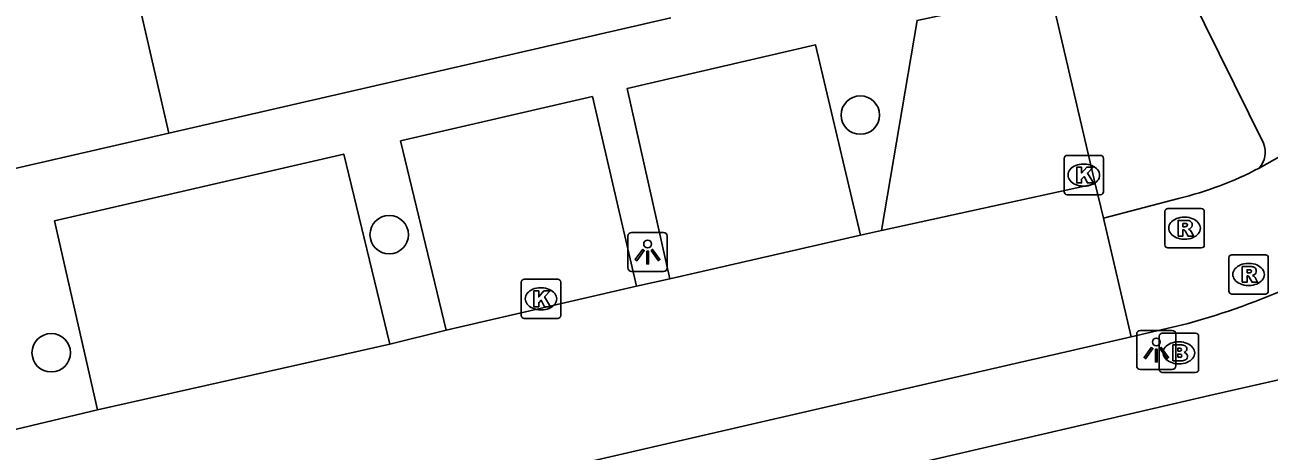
# Model space of a CAD drawing. Extents: x 156414 to 157775, y 382335 to 383765.
# Drawn here: x 156953.62 to 156985.24, y 382858.88 to 382869.72 of the extents above; entities that cross this region are included whole.
import ezdxf

# ---------------------------------------------------------------- set-up
doc = ezdxf.new("R2010")
doc.units = 0
for name, color, linetype in [('IMGEO_Boom', 7, 'Continuous'), ('IMGEO_Brandkraan', 7, 'Continuous'), ('IMGEO_Fietspad_gesloten', 7, 'Continuous'), ('IMGEO_Kolk', 7, 'Continuous'), ('IMGEO_Lichtpunt', 7, 'Continuous'), ('IMGEO_Pand', 7, 'Continuous'), ('IMGEO_Rijbaan_lokaal_gesloten', 7, 'Continuous'), ('IMGEO_Rijbaan_lokaal_open', 7, 'Continuous'), ('IMGEO_Rioolput', 7, 'Continuous'), ('IMGEO_Voetpad_open', 7, 'Continuous')]:
    doc.layers.add(name, color=color, linetype=linetype)

msp = doc.modelspace()

# ---------------------------------------------------------------- linework, layer by layer
at = {"layer": 'IMGEO_Boom'}
for centre in [(156974.848, 382867.426), (156962.875, 382864.384), (156954.286, 382861.381)]:
    msp.add_circle(centre, 0.489, dxfattribs=at)
at = {"layer": 'IMGEO_Brandkraan'}
for p, q in [((156982.518, 382861.879), (156983.37, 382861.879)), ((156982.443, 382860.953), (156982.443, 382861.805)), ((156982.931, 382861.659), (156982.956, 382861.659)), ((156983.444, 382861.805), (156983.444, 382860.953)), ((156982.954, 382861.099), (156982.929, 382861.099)), ((156983.37, 382860.879), (156982.518, 382860.879))]:
    msp.add_line(p, q, dxfattribs=at)
for points in [[(156982.518, 382861.879), (156983.37, 382861.879)], [(156982.443, 382860.953), (156982.443, 382861.805)], [(156982.791, 382861.579), (156982.791, 382861.179), (156983.004, 382861.179)], [(156983.022, 382861.579), (156982.791, 382861.579)], [(156983.444, 382861.805), (156983.444, 382860.953)], [(156982.97, 382861.498), (156982.916, 382861.498), (156982.916, 382861.422)], [(156982.916, 382861.422), (156982.969, 382861.422)], [(156982.978, 382861.346), (156982.916, 382861.346), (156982.916, 382861.265)], [(156982.916, 382861.265), (156982.978, 382861.265)], [(156983.37, 382860.879), (156982.518, 382860.879)]]:
    msp.add_lwpolyline(points, dxfattribs=at)
for centre, radius, start, end in [((156982.52, 382861.803), 0.0765, 91.552, 178.448), ((156982.52, 382861.803), 0.0765, 91.552, 178.448), ((156983.368, 382861.803), 0.0765, 1.552, 88.448), ((156983.368, 382861.803), 0.0765, 1.552, 88.448), ((156983.026, 382861.434), 0.145, 59.4692, 91.5367), ((156983.051, 382861.481), 0.0922, 285.5137, 58.1501), ((156982.971, 382861.46), 0.0379, 267.8285, 90.9355), ((156982.979, 382861.305), 0.0404, 269.8759, 90.5077), ((156983.056, 382861.289), 0.105, 301.3115, 78.989), ((156982.52, 382860.955), 0.0765, 181.552, 268.448), ((156982.52, 382860.955), 0.0765, 181.552, 268.448), ((156983.01, 382861.43), 0.251, 268.6676, 293.5347), ((156983.368, 382860.955), 0.0765, 271.552, 358.448), ((156983.368, 382860.955), 0.0765, 271.552, 358.448)]:
    msp.add_arc(centre, radius, start, end, dxfattribs=at)
for centre, major_axis, ratio, start_param, end_param in [((156982.93, 382861.379), (-0.387, 0.002), 0.722429, 4.712389, 7.853982), ((156982.955, 382861.379), (-0.39, 0.002), 0.717154, 1.570796, 4.712389)]:
    msp.add_ellipse(centre, major_axis=major_axis, ratio=ratio, start_param=start_param, end_param=end_param, dxfattribs=at)
at = {"layer": 'IMGEO_Fietspad_gesloten'}
for points in [[(156988.355, 382867.983), (156984.981, 382866.076)], [(156982.937, 382865.307), (156981.027, 382864.803)], [(156981.73, 382861.789), (156983.176, 382862.124)]]:
    msp.add_lwpolyline(points, dxfattribs=at)
for centre, radius, start, end in [((156980.879, 382873.879), 8.816, 283.5026, 297.7323), ((156977.729, 382881.539), 20.165, 285.6722, 293.8551)]:
    msp.add_arc(centre, radius, start, end, dxfattribs=at)
at = {"layer": 'IMGEO_Kolk'}
for p, q in [((156980.027, 382865.474), (156980.027, 382866.326)), ((156980.102, 382866.4), (156980.954, 382866.4)), ((156981.028, 382866.326), (156981.028, 382865.474)), ((156980.515, 382866.18), (156980.54, 382866.18)), ((156980.954, 382865.4), (156980.102, 382865.4)), ((156980.538, 382865.62), (156980.513, 382865.62)), ((156966.232, 382862.327), (156966.232, 382863.179)), ((156966.307, 382863.253), (156967.159, 382863.253)), ((156967.233, 382863.179), (156967.233, 382862.327)), ((156966.72, 382863.033), (156966.745, 382863.033)), ((156967.159, 382862.253), (156966.307, 382862.253)), ((156966.743, 382862.473), (156966.718, 382862.473))]:
    msp.add_line(p, q, dxfattribs=at)
for points in [[(156980.027, 382865.474), (156980.027, 382866.326)], [(156980.102, 382866.4), (156980.954, 382866.4)], [(156981.028, 382866.326), (156981.028, 382865.474)], [(156980.348, 382866.1), (156980.471, 382866.1), (156980.471, 382865.949), (156980.601, 382866.1), (156980.765, 382866.1), (156980.619, 382865.949), (156980.772, 382865.7), (156980.62, 382865.7), (156980.535, 382865.864), (156980.471, 382865.797), (156980.471, 382865.7), (156980.348, 382865.7), (156980.348, 382866.1)], [(156980.954, 382865.4), (156980.102, 382865.4)], [(156966.232, 382862.327), (156966.232, 382863.179)], [(156966.307, 382863.253), (156967.159, 382863.253)], [(156967.233, 382863.179), (156967.233, 382862.327)], [(156966.553, 382862.953), (156966.676, 382862.953), (156966.676, 382862.802), (156966.806, 382862.953), (156966.97, 382862.953), (156966.824, 382862.802), (156966.977, 382862.553), (156966.825, 382862.553), (156966.74, 382862.717), (156966.676, 382862.65), (156966.676, 382862.553), (156966.553, 382862.553), (156966.553, 382862.953)], [(156967.159, 382862.253), (156966.307, 382862.253)]]:
    msp.add_lwpolyline(points, dxfattribs=at)
for centre, start, end in [((156980.104, 382866.324), 91.552, 178.448), ((156980.104, 382866.324), 91.552, 178.448), ((156980.952, 382866.324), 1.552, 88.448), ((156980.952, 382866.324), 1.552, 88.448), ((156980.104, 382865.476), 181.552, 268.448), ((156980.104, 382865.476), 181.552, 268.448), ((156980.952, 382865.476), 271.552, 358.448), ((156980.952, 382865.476), 271.552, 358.448), ((156966.309, 382863.177), 91.552, 178.448), ((156966.309, 382863.177), 91.552, 178.448), ((156967.157, 382863.177), 1.552, 88.448), ((156967.157, 382863.177), 1.552, 88.448), ((156966.309, 382862.329), 181.552, 268.448), ((156966.309, 382862.329), 181.552, 268.448), ((156967.157, 382862.329), 271.552, 358.448), ((156967.157, 382862.329), 271.552, 358.448)]:
    msp.add_arc(centre, 0.0765, start, end, dxfattribs=at)
for centre, major_axis, ratio, start_param, end_param in [((156980.514, 382865.9), (-0.387, 0.002), 0.722429, 4.712389, 7.853982), ((156980.539, 382865.9), (-0.39, 0.002), 0.717154, 1.570796, 4.712389), ((156966.719, 382862.753), (-0.387, 0.002), 0.722429, 4.712389, 7.853982), ((156966.744, 382862.753), (-0.39, 0.002), 0.717154, 1.570796, 4.712389)]:
    msp.add_ellipse(centre, major_axis=major_axis, ratio=ratio, start_param=start_param, end_param=end_param, dxfattribs=at)
at = {"layer": 'IMGEO_Lichtpunt'}
for p, q in [((156969.845, 382864.443), (156969.037, 382864.443)), ((156969.845, 382864.443), (156969.037, 382864.443)), ((156968.943, 382864.348), (156968.943, 382863.541)), ((156968.943, 382864.348), (156968.943, 382863.541)), ((156969.939, 382863.541), (156969.939, 382864.348)), ((156969.939, 382863.541), (156969.939, 382864.348)), ((156969.037, 382863.447), (156969.845, 382863.447)), ((156969.037, 382863.447), (156969.845, 382863.447)), ((156981.872, 382861.856), (156981.872, 382861.049)), ((156981.872, 382861.856), (156981.872, 382861.049)), ((156982.774, 382861.951), (156981.966, 382861.951)), ((156982.774, 382861.951), (156981.966, 382861.951)), ((156982.868, 382861.049), (156982.868, 382861.856)), ((156982.868, 382861.049), (156982.868, 382861.856)), ((156981.966, 382860.955), (156982.774, 382860.955)), ((156981.966, 382860.955), (156982.774, 382860.955))]:
    msp.add_line(p, q, dxfattribs=at)
for points in [[(156969.317, 382864.012), (156969.356, 382863.984), (156969.168, 382863.722), (156969.13, 382863.749), (156969.317, 382864.012)], [(156969.419, 382863.964), (156969.466, 382863.964), (156969.466, 382863.642), (156969.419, 382863.642), (156969.419, 382863.964)], [(156969.529, 382863.984), (156969.567, 382864.011), (156969.754, 382863.749), (156969.715, 382863.721), (156969.529, 382863.984)], [(156982.246, 382861.52), (156982.285, 382861.492), (156982.097, 382861.23), (156982.059, 382861.257), (156982.246, 382861.52)], [(156982.348, 382861.472), (156982.395, 382861.472), (156982.395, 382861.15), (156982.348, 382861.15), (156982.348, 382861.472)], [(156982.458, 382861.492), (156982.496, 382861.519), (156982.683, 382861.257), (156982.644, 382861.229), (156982.458, 382861.492)]]:
    msp.add_lwpolyline(points, dxfattribs=at)
for centre in [(156969.442, 382864.146), (156982.371, 382861.654)]:
    msp.add_circle(centre, 0.0994, dxfattribs=at)
for centre, start, end in [((156969.037, 382864.348), 90, 180), ((156969.037, 382864.348), 90, 180), ((156969.845, 382864.348), 0, 90), ((156969.845, 382864.348), 0, 90), ((156969.037, 382863.541), 180, 270), ((156969.037, 382863.541), 180, 270), ((156969.845, 382863.541), 270, 0), ((156969.845, 382863.541), 270, 360), ((156981.966, 382861.856), 90, 180), ((156981.966, 382861.856), 90, 180), ((156982.774, 382861.856), 0, 90), ((156982.774, 382861.856), 0, 90), ((156981.966, 382861.049), 180, 270), ((156981.966, 382861.049), 180, 270), ((156982.774, 382861.049), 270, 0), ((156982.774, 382861.049), 270, 360)]:
    msp.add_arc(centre, 0.0946, start, end, dxfattribs=at)
at = {"layer": 'IMGEO_Pand'}
for points in [[(156957.277, 382866.967), (156956.23, 382871.503)], [(156970.034, 382869.896), (156957.277, 382866.967)], [(156957.277, 382866.967), (156944.325, 382863.994)]]:
    msp.add_lwpolyline(points, dxfattribs=at)
at = {"layer": 'IMGEO_Rijbaan_lokaal_gesloten'}
for points in [[(156980.818, 382865.678), (156977.945, 382865.05), (156975.39, 382864.491)], [(156981.027, 382864.803), (156980.818, 382865.678)], [(156981.027, 382864.803), (156981.73, 382861.789)], [(156974.849, 382864.375), (156970.005, 382863.263)], [(156975.39, 382864.491), (156974.849, 382864.375)], [(156970.005, 382863.263), (156969.156, 382863.074)], [(156969.156, 382863.074), (156964.325, 382861.958)], [(156964.325, 382861.958), (156962.895, 382861.604)], [(156981.73, 382861.789), (156980.19, 382861.433), (156978.786, 382861.108), (156976.761, 382860.639), (156945.223, 382853.37)], [(156962.895, 382861.604), (156955.466, 382859.93)], [(156955.466, 382859.93), (156952.831, 382859.304)]]:
    msp.add_lwpolyline(points, dxfattribs=at)
at = {"layer": 'IMGEO_Rijbaan_lokaal_open'}
for points in [[(156975.39, 382864.491), (156976.289, 382869.832), (156979.685, 382870.558)], [(156979.685, 382870.558), (156980.818, 382865.678)]]:
    msp.add_lwpolyline(points, dxfattribs=at)
at = {"layer": 'IMGEO_Rioolput'}
for p, q in [((156982.662, 382865.049), (156983.514, 382865.049)), ((156982.587, 382864.123), (156982.587, 382864.975)), ((156983.075, 382864.829), (156983.1, 382864.829)), ((156983.588, 382864.975), (156983.588, 382864.123)), ((156983.098, 382864.269), (156983.073, 382864.269)), ((156983.514, 382864.049), (156982.662, 382864.049)), ((156984.215, 382862.947), (156984.215, 382863.799)), ((156984.29, 382863.873), (156985.142, 382863.873)), ((156985.216, 382863.799), (156985.216, 382862.947)), ((156984.703, 382863.653), (156984.728, 382863.653)), ((156985.142, 382862.873), (156984.29, 382862.873)), ((156984.726, 382863.093), (156984.701, 382863.093))]:
    msp.add_line(p, q, dxfattribs=at)
for points in [[(156982.662, 382865.049), (156983.514, 382865.049)], [(156982.587, 382864.123), (156982.587, 382864.975)], [(156983.176, 382864.747), (156982.924, 382864.749), (156982.924, 382864.349)], [(156983.588, 382864.975), (156983.588, 382864.123)], [(156982.924, 382864.349), (156983.048, 382864.349), (156983.048, 382864.511), (156983.059, 382864.511)], [(156983.102, 382864.668), (156983.048, 382864.668), (156983.048, 382864.587)], [(156983.048, 382864.587), (156983.1, 382864.587)], [(156983.106, 382864.482), (156983.177, 382864.349), (156983.317, 382864.349), (156983.252, 382864.475)], [(156983.514, 382864.049), (156982.662, 382864.049)], [(156984.215, 382862.947), (156984.215, 382863.799)], [(156984.29, 382863.873), (156985.142, 382863.873)], [(156985.216, 382863.799), (156985.216, 382862.947)], [(156984.804, 382863.571), (156984.552, 382863.573), (156984.552, 382863.173)], [(156984.73, 382863.492), (156984.676, 382863.492), (156984.676, 382863.411)], [(156984.552, 382863.173), (156984.676, 382863.173), (156984.676, 382863.335), (156984.687, 382863.335)], [(156984.676, 382863.411), (156984.728, 382863.411)], [(156984.734, 382863.306), (156984.805, 382863.173), (156984.945, 382863.173), (156984.88, 382863.299)], [(156985.142, 382862.873), (156984.29, 382862.873)]]:
    msp.add_lwpolyline(points, dxfattribs=at)
for centre, radius, start, end in [((156982.664, 382864.973), 0.0765, 91.552, 178.448), ((156982.664, 382864.973), 0.0765, 91.552, 178.448), ((156983.512, 382864.973), 0.0765, 1.552, 88.448), ((156983.512, 382864.973), 0.0765, 1.552, 88.448), ((156983.175, 382864.637), 0.109, 350.3612, 89.416), ((156983.058, 382864.458), 0.0533, 26.0293, 88.6989), ((156983.084, 382864.776), 0.19, 274.7715, 282.9687), ((156983.108, 382864.572), 0.0964, 77.0061, 93.1865), ((156983.122, 382864.629), 0.0378, 276.6634, 79.6772), ((156983.173, 382864.637), 0.112, 277.5842, 350.9817), ((156983.157, 382864.422), 0.108, 29.5134, 73.7905), ((156982.664, 382864.125), 0.0765, 181.552, 268.448), ((156982.664, 382864.125), 0.0765, 181.552, 268.448), ((156983.512, 382864.125), 0.0765, 271.552, 358.448), ((156983.512, 382864.125), 0.0765, 271.552, 358.448), ((156984.292, 382863.797), 0.0765, 91.552, 178.448), ((156984.292, 382863.797), 0.0765, 91.552, 178.448), ((156985.14, 382863.797), 0.0765, 1.552, 88.448), ((156985.14, 382863.797), 0.0765, 1.552, 88.448), ((156984.736, 382863.396), 0.0964, 77.0061, 93.1865), ((156984.75, 382863.453), 0.0378, 276.6634, 79.6772), ((156984.803, 382863.461), 0.109, 350.3612, 89.416), ((156984.801, 382863.461), 0.112, 277.5842, 350.9817), ((156984.686, 382863.282), 0.0533, 26.0293, 88.6989), ((156984.712, 382863.6), 0.19, 274.7715, 282.9687), ((156984.785, 382863.246), 0.108, 29.5134, 73.7905), ((156984.292, 382862.949), 0.0765, 181.552, 268.448), ((156984.292, 382862.949), 0.0765, 181.552, 268.448), ((156985.14, 382862.949), 0.0765, 271.552, 358.448), ((156985.14, 382862.949), 0.0765, 271.552, 358.448)]:
    msp.add_arc(centre, radius, start, end, dxfattribs=at)
for centre, major_axis, ratio, start_param, end_param in [((156983.074, 382864.549), (-0.387, 0.002), 0.722429, 4.712389, 7.853982), ((156983.099, 382864.549), (-0.39, 0.002), 0.717154, 1.570796, 4.712389), ((156984.702, 382863.373), (-0.387, 0.002), 0.722429, 4.712389, 7.853982), ((156984.727, 382863.373), (-0.39, 0.002), 0.717154, 1.570796, 4.712389)]:
    msp.add_ellipse(centre, major_axis=major_axis, ratio=ratio, start_param=start_param, end_param=end_param, dxfattribs=at)
at = {"layer": 'IMGEO_Voetpad_open'}
for points in [[(156982.849, 382871.261), (156985.094, 382866.708)], [(156970.005, 382863.263), (156968.926, 382868.104), (156973.711, 382869.211), (156974.849, 382864.375)], [(156964.325, 382861.958), (156963.163, 382866.77), (156968.039, 382867.898), (156969.156, 382863.074)], [(156955.466, 382859.93), (156954.369, 382864.734), (156961.719, 382866.435), (156962.895, 382861.604)], [(156945.662, 382851.459), (156983.836, 382860.322), (156988.027, 382861.266)]]:
    msp.add_lwpolyline(points, dxfattribs=at)
for centre, radius, start, end in [((157030.248, 382903.78), 55.42, 210.8937, 220.0918), ((156984.544, 382866.48), 0.595, 317.2043, 22.5213)]:
    msp.add_arc(centre, radius, start, end, dxfattribs=at)

doc.saveas('drawing.dxf')
